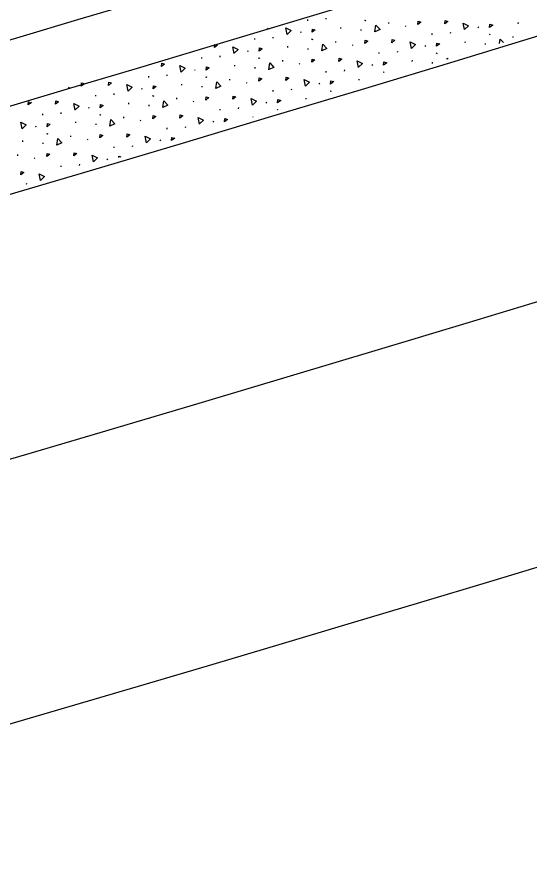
# Model space of a CAD drawing. Extents: x 2338610 to 2351914, y 366540 to 376484.
# Drawn here: x 2348351.15 to 2348375.39, y 367554.01 to 367594.21 of the extents above; entities that cross this region are included whole.
import ezdxf

# ---------------------------------------------------------------- set-up
doc = ezdxf.new("R2010")
doc.units = 0
for name, color, linetype in [('RD_HC_Cl', 7, 'Continuous'), ('RD_PD_ConcMed', 7, 'Continuous'), ('RD_PD_Final_LnLine', 7, 'Continuous')]:
    doc.layers.add(name, color=color, linetype=linetype)

msp = doc.modelspace()

# ---------------------------------------------------------------- linework, layer by layer
at = {"layer": 'RD_HC_Cl'}
msp.add_arc((2347533.93, 370355.677), 2880.79, 281.440729, 295.940729, dxfattribs=at)
at = {"layer": 'RD_PD_ConcMed'}
for p, q in [((2348364.891, 367594.029), (2348364.895, 367594.083)), ((2348365.762, 367594.097), (2348365.766, 367594.152)), ((2348367.578, 367594.06), (2348367.61, 367594.036)), ((2348367.603, 367594.056), (2348367.635, 367594.032)), ((2348368.716, 367593.893), (2348368.72, 367593.947)), ((2348374.837, 367593.891), (2348374.841, 367593.946)), ((2348363.007, 367593.672), (2348362.982, 367593.653)), ((2348362.982, 367593.653), (2348362.983, 367593.665)), ((2348364.547, 367593.517), (2348364.569, 367593.472)), ((2348366.454, 367593.66), (2348366.458, 367593.715)), ((2348367.408, 367593.563), (2348367.412, 367593.617)), ((2348369.488, 367593.791), (2348369.521, 367593.767)), ((2348372.931, 367593.748), (2348372.953, 367593.703)), ((2348362.386, 367593.138), (2348362.391, 367593.192)), ((2348363.257, 367593.206), (2348363.262, 367593.261)), ((2348365.073, 367593.169), (2348365.105, 367593.145)), ((2348365.099, 367593.164), (2348365.131, 367593.14)), ((2348370.77, 367593.369), (2348370.774, 367593.423)), ((2348371.641, 367593.437), (2348371.645, 367593.492)), ((2348373.457, 367593.4), (2348373.489, 367593.376)), ((2348373.482, 367593.396), (2348373.514, 367593.372)), ((2348374.594, 367593.233), (2348374.599, 367593.287)), ((2348363.949, 367592.769), (2348363.953, 367592.823)), ((2348364.903, 367592.671), (2348364.907, 367592.726)), ((2348366.211, 367593.002), (2348366.215, 367593.056)), ((2348366.984, 367592.899), (2348367.016, 367592.876)), ((2348370.426, 367592.857), (2348370.448, 367592.812)), ((2348372.333, 367593), (2348372.337, 367593.055)), ((2348373.286, 367592.903), (2348373.29, 367592.957)), ((2348360.753, 367592.315), (2348360.757, 367592.369)), ((2348362.043, 367592.626), (2348362.065, 367592.581)), ((2348368.265, 367592.478), (2348368.269, 367592.532)), ((2348369.136, 367592.546), (2348369.14, 367592.601)), ((2348370.952, 367592.509), (2348370.984, 367592.485)), ((2348370.977, 367592.504), (2348371.009, 367592.48)), ((2348372.094, 367592.394), (2348372.094, 367592.396)), ((2348359.882, 367592.246), (2348359.886, 367592.301)), ((2348361.444, 367591.877), (2348361.449, 367591.932)), ((2348362.569, 367592.278), (2348362.601, 367592.254)), ((2348362.594, 367592.273), (2348362.626, 367592.249)), ((2348363.706, 367592.11), (2348363.71, 367592.165)), ((2348364.479, 367592.008), (2348364.511, 367591.984)), ((2348367.921, 367591.966), (2348367.943, 367591.921)), ((2348369.828, 367592.109), (2348369.832, 367592.163)), ((2348370.781, 367592.012), (2348370.786, 367592.066)), ((2348359.538, 367591.734), (2348359.56, 367591.689)), ((2348362.398, 367591.78), (2348362.402, 367591.835)), ((2348365.76, 367591.586), (2348365.764, 367591.641)), ((2348366.631, 367591.655), (2348366.636, 367591.709)), ((2348368.447, 367591.618), (2348368.479, 367591.594)), ((2348368.472, 367591.613), (2348368.505, 367591.589)), ((2348357.377, 367591.355), (2348357.381, 367591.409)), ((2348358.248, 367591.423), (2348358.252, 367591.478)), ((2348360.064, 367591.386), (2348360.096, 367591.362)), ((2348360.089, 367591.382), (2348360.121, 367591.358)), ((2348361.202, 367591.219), (2348361.206, 367591.273)), ((2348361.974, 367591.117), (2348362.006, 367591.093)), ((2348367.323, 367591.218), (2348367.327, 367591.272)), ((2348353.591, 367590.885), (2348353.623, 367590.862)), ((2348354.188, 367590.945), (2348354.204, 367591.095)), ((2348357.033, 367590.843), (2348357.055, 367590.798)), ((2348358.94, 367590.986), (2348358.944, 367591.041)), ((2348359.893, 367590.889), (2348359.897, 367590.943)), ((2348363.256, 367590.695), (2348363.26, 367590.75)), ((2348364.127, 367590.763), (2348364.131, 367590.818)), ((2348365.417, 367591.075), (2348365.439, 367591.029)), ((2348365.943, 367590.726), (2348365.975, 367590.702)), ((2348365.968, 367590.722), (2348366, 367590.698)), ((2348354.872, 367590.464), (2348354.876, 367590.518)), ((2348355.743, 367590.532), (2348355.747, 367590.587)), ((2348357.559, 367590.495), (2348357.591, 367590.471)), ((2348357.584, 367590.49), (2348357.616, 367590.467)), ((2348358.697, 367590.328), (2348358.701, 367590.382)), ((2348364.818, 367590.326), (2348364.822, 367590.381)), ((2348354.528, 367589.952), (2348354.55, 367589.907)), ((2348356.435, 367590.095), (2348356.439, 367590.149)), ((2348357.389, 367589.998), (2348357.393, 367590.052)), ((2348359.47, 367590.226), (2348359.502, 367590.202)), ((2348361.622, 367589.872), (2348361.626, 367589.927)), ((2348362.912, 367590.183), (2348362.934, 367590.138)), ((2348352.367, 367589.572), (2348352.372, 367589.627)), ((2348353.239, 367589.641), (2348353.243, 367589.695)), ((2348355.054, 367589.604), (2348355.087, 367589.58)), ((2348355.08, 367589.599), (2348355.112, 367589.575)), ((2348356.192, 367589.436), (2348356.196, 367589.491)), ((2348360.751, 367589.804), (2348360.755, 367589.858)), ((2348362.317, 367589.473), (2348362.318, 367589.489)), ((2348363.438, 367589.835), (2348363.463, 367589.816)), ((2348363.463, 367589.831), (2348363.477, 367589.82)), ((2348353.93, 367589.204), (2348353.934, 367589.258)), ((2348354.884, 367589.106), (2348354.888, 367589.161)), ((2348356.965, 367589.334), (2348356.997, 367589.31)), ((2348360.407, 367589.292), (2348360.429, 367589.247)), ((2348352.024, 367589.061), (2348352.046, 367589.015)), ((2348352.55, 367588.712), (2348352.582, 367588.688)), ((2348352.575, 367588.708), (2348352.607, 367588.684)), ((2348358.246, 367588.912), (2348358.25, 367588.967)), ((2348359.117, 367588.981), (2348359.121, 367589.035)), ((2348351.425, 367588.312), (2348351.43, 367588.367)), ((2348353.687, 367588.545), (2348353.692, 367588.599)), ((2348354.46, 367588.443), (2348354.492, 367588.419)), ((2348357.902, 367588.401), (2348357.924, 367588.355)), ((2348352.379, 367588.215), (2348352.383, 367588.269)), ((2348355.741, 367588.021), (2348355.746, 367588.076)), ((2348356.612, 367588.09), (2348356.617, 367588.144)), ((2348351.183, 367587.654), (2348351.187, 367587.708)), ((2348351.955, 367587.552), (2348351.987, 367587.528)), ((2348355.398, 367587.509), (2348355.42, 367587.464)), ((2348353.237, 367587.13), (2348353.241, 367587.184)), ((2348354.108, 367587.198), (2348354.112, 367587.253)), ((2348351.603, 367586.307), (2348351.607, 367586.361))]:
    msp.add_line(p, q, dxfattribs=at)
for points in [[(2348370.086, 367593.85), (2348370.102, 367594.003), (2348370.235, 367593.962), (2348370.086, 367593.85)], [(2348371.365, 367593.884), (2348371.381, 367594.037), (2348371.514, 367593.996), (2348371.365, 367593.884)], [(2348372.296, 367593.61), (2348372.231, 367593.923), (2348372.487, 367593.797), (2348372.301, 367593.613)], [(2348363.913, 367593.378), (2348363.848, 367593.692), (2348364.104, 367593.565), (2348363.917, 367593.382)], [(2348365.097, 367593.484), (2348365.113, 367593.637), (2348365.246, 367593.595), (2348365.097, 367593.484)], [(2348368.06, 367593.5), (2348368.106, 367593.817), (2348368.304, 367593.611), (2348368.065, 367593.502)], [(2348373.48, 367593.715), (2348373.497, 367593.868), (2348373.629, 367593.827), (2348373.48, 367593.715)], [(2348367.581, 367592.959), (2348367.597, 367593.112), (2348367.73, 367593.071), (2348367.581, 367592.959)], [(2348368.86, 367592.993), (2348368.877, 367593.146), (2348369.009, 367593.105), (2348368.86, 367592.993)], [(2348373.955, 367592.95), (2348373.985, 367593.157), (2348374.132, 367593.003)], [(2348360.477, 367592.762), (2348360.493, 367592.915), (2348360.626, 367592.873), (2348360.477, 367592.762)], [(2348361.408, 367592.487), (2348361.343, 367592.801), (2348361.599, 367592.674), (2348361.412, 367592.491)], [(2348362.592, 367592.592), (2348362.608, 367592.745), (2348362.741, 367592.704), (2348362.592, 367592.592)], [(2348365.555, 367592.609), (2348365.602, 367592.926), (2348365.799, 367592.719), (2348365.561, 367592.611)], [(2348369.792, 367592.718), (2348369.727, 367593.032), (2348369.983, 367592.905), (2348369.796, 367592.722)], [(2348370.976, 367592.824), (2348370.992, 367592.977), (2348371.124, 367592.935), (2348370.976, 367592.824)], [(2348357.972, 367591.87), (2348357.989, 367592.023), (2348358.121, 367591.982), (2348357.972, 367591.87)], [(2348358.903, 367591.596), (2348358.839, 367591.909), (2348359.095, 367591.783), (2348358.908, 367591.599)], [(2348363.051, 367591.718), (2348363.097, 367592.035), (2348363.294, 367591.828), (2348363.056, 367591.72)], [(2348365.076, 367592.068), (2348365.093, 367592.221), (2348365.225, 367592.179), (2348365.076, 367592.068)], [(2348366.356, 367592.102), (2348366.372, 367592.255), (2348366.504, 367592.214), (2348366.356, 367592.102)], [(2348367.287, 367591.827), (2348367.222, 367592.141), (2348367.478, 367592.014), (2348367.291, 367591.831)], [(2348368.471, 367591.932), (2348368.487, 367592.085), (2348368.62, 367592.044), (2348368.471, 367591.932)], [(2348371.472, 367592.208), (2348371.48, 367592.266), (2348371.521, 367592.223)], [(2348360.088, 367591.701), (2348360.104, 367591.854), (2348360.236, 367591.813), (2348360.088, 367591.701)], [(2348354.209, 367591.097), (2348354.337, 367591.057), (2348354.188, 367590.945)], [(2348355.468, 367590.979), (2348355.484, 367591.132), (2348355.616, 367591.091), (2348355.468, 367590.979)], [(2348360.546, 367590.827), (2348360.592, 367591.143), (2348360.789, 367590.937), (2348360.551, 367590.828)], [(2348362.572, 367591.176), (2348362.588, 367591.329), (2348362.72, 367591.288), (2348362.572, 367591.176)], [(2348363.851, 367591.21), (2348363.867, 367591.363), (2348364, 367591.322), (2348363.851, 367591.21)], [(2348364.782, 367590.936), (2348364.717, 367591.249), (2348364.973, 367591.123), (2348364.786, 367590.939)], [(2348365.966, 367591.041), (2348365.982, 367591.194), (2348366.115, 367591.153), (2348365.966, 367591.041)], [(2348356.399, 367590.704), (2348356.334, 367591.018), (2348356.59, 367590.891), (2348356.403, 367590.708)], [(2348357.583, 367590.81), (2348357.599, 367590.963), (2348357.731, 367590.921), (2348357.583, 367590.81)], [(2348360.067, 367590.285), (2348360.083, 367590.438), (2348360.216, 367590.397), (2348360.067, 367590.285)], [(2348361.346, 367590.319), (2348361.362, 367590.472), (2348361.495, 367590.431), (2348361.346, 367590.319)], [(2348362.277, 367590.044), (2348362.212, 367590.358), (2348362.468, 367590.231), (2348362.282, 367590.048)], [(2348363.461, 367590.15), (2348363.478, 367590.303), (2348363.61, 367590.262), (2348363.461, 367590.15)], [(2348351.684, 367590.054), (2348351.7, 367590.207), (2348351.832, 367590.165), (2348351.684, 367590.054)], [(2348352.963, 367590.088), (2348352.979, 367590.241), (2348353.112, 367590.2), (2348352.963, 367590.088)], [(2348353.894, 367589.813), (2348353.829, 367590.127), (2348354.085, 367590), (2348353.898, 367589.817)], [(2348355.078, 367589.918), (2348355.094, 367590.071), (2348355.227, 367590.03), (2348355.078, 367589.918)], [(2348358.041, 367589.935), (2348358.087, 367590.252), (2348358.285, 367590.045), (2348358.046, 367589.937)], [(2348357.562, 367589.394), (2348357.578, 367589.547), (2348357.711, 367589.505), (2348357.562, 367589.394)], [(2348358.841, 367589.428), (2348358.858, 367589.581), (2348358.99, 367589.54), (2348358.841, 367589.428)], [(2348351.389, 367588.922), (2348351.324, 367589.235), (2348351.58, 367589.109), (2348351.393, 367588.925)], [(2348352.573, 367589.027), (2348352.59, 367589.18), (2348352.722, 367589.139), (2348352.573, 367589.027)], [(2348355.536, 367589.044), (2348355.583, 367589.361), (2348355.78, 367589.154), (2348355.542, 367589.046)], [(2348359.773, 367589.153), (2348359.708, 367589.467), (2348359.964, 367589.34), (2348359.777, 367589.157)], [(2348360.957, 367589.258), (2348360.973, 367589.411), (2348361.105, 367589.37), (2348360.957, 367589.258)], [(2348356.337, 367588.536), (2348356.353, 367588.69), (2348356.485, 367588.648), (2348356.337, 367588.536)], [(2348353.032, 367588.153), (2348353.078, 367588.47), (2348353.275, 367588.263), (2348353.037, 367588.154)], [(2348355.058, 367588.502), (2348355.074, 367588.655), (2348355.206, 367588.614), (2348355.058, 367588.502)], [(2348357.268, 367588.262), (2348357.203, 367588.575), (2348357.459, 367588.449), (2348357.272, 367588.265)], [(2348358.452, 367588.367), (2348358.468, 367588.52), (2348358.601, 367588.479), (2348358.452, 367588.367)], [(2348352.553, 367587.611), (2348352.569, 367587.764), (2348352.701, 367587.723), (2348352.553, 367587.611)], [(2348353.832, 367587.645), (2348353.848, 367587.798), (2348353.981, 367587.757), (2348353.832, 367587.645)], [(2348354.763, 367587.371), (2348354.698, 367587.684), (2348354.954, 367587.557), (2348354.767, 367587.374)], [(2348355.958, 367587.574), (2348355.963, 367587.629), (2348356.051, 367587.602)], [(2348351.327, 367586.754), (2348351.344, 367586.907), (2348351.476, 367586.866), (2348351.327, 367586.754)], [(2348352.258, 367586.479), (2348352.193, 367586.793), (2348352.45, 367586.666), (2348352.263, 367586.483)]]:
    msp.add_lwpolyline(points, dxfattribs=at)
at = {"layer": 'RD_PD_Final_LnLine'}
for radius, end in [(2859.79, 291.465397), (2847.79, 290.498626), (2887.79, 291.594881), (2899.79, 291.348467), (2871.79, 288.717673), (2883.79, 288.734281), (2911.79, 288.974322)]:
    msp.add_arc((2347533.93, 370355.677), radius, 280.380274, end, dxfattribs=at)

doc.saveas('drawing.dxf')
